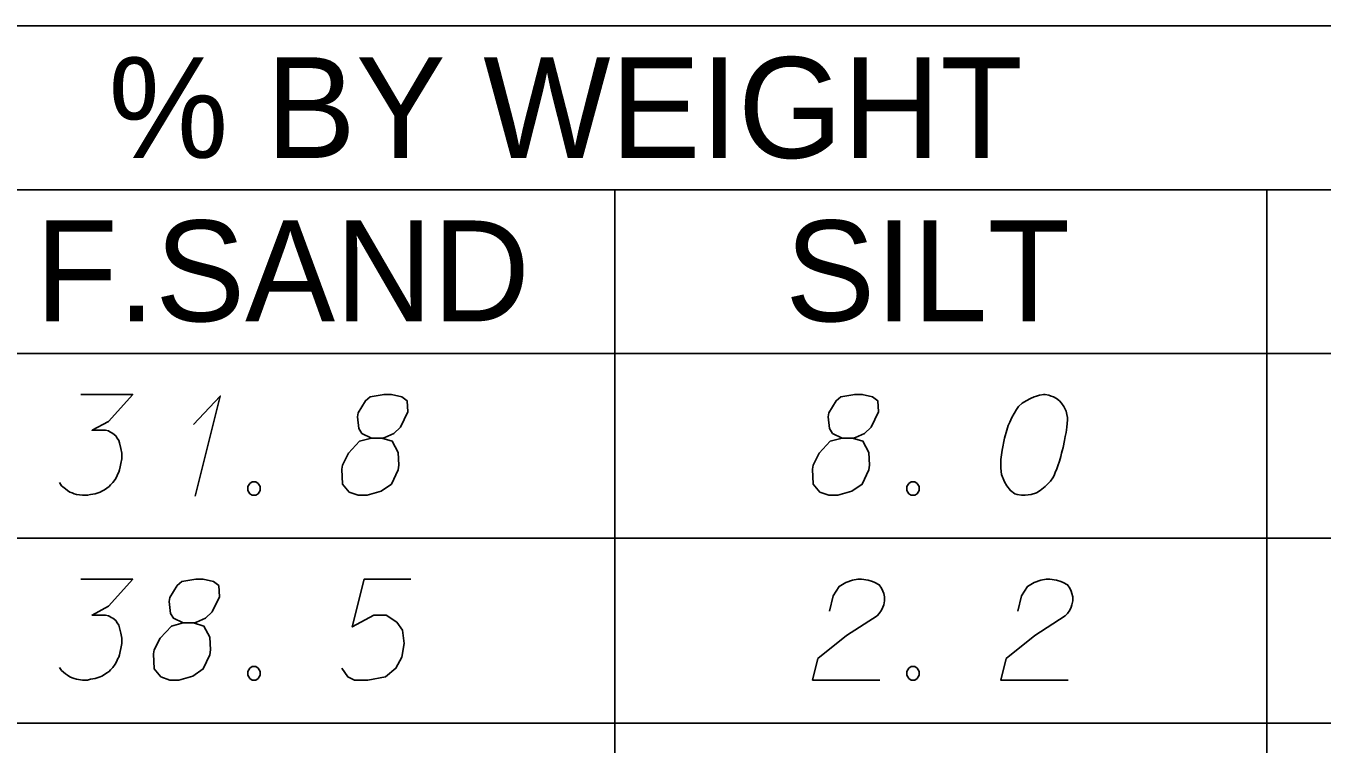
# Model space of a CAD drawing. Extents: x 2074207 to 2076812, y 516372 to 523312.
# Drawn here: x 2076560.1 to 2076621.8, y 516477.3 to 516511.5 of the extents above; entities that cross this region are included whole.
import ezdxf

# ---------------------------------------------------------------- set-up
doc = ezdxf.new("R2010")
doc.units = 0
for name, color, linetype in [('Prop DirtTable_ Soil Test Results - Outline (Major)', 7, 'Continuous'), ('Prop DirtTable_ Soil Test Results - Outline (Minor)', 7, 'Continuous'), ('Prop DirtTable_ Soil Test Results - Tx (Header - Small)', 7, 'Continuous'), ('Prop DirtTable_ Soil Test Results - Tx (Sample Data)', 7, 'Continuous')]:
    doc.layers.add(name, color=color, linetype=linetype)

msp = doc.modelspace()

# ---------------------------------------------------------------- linework, layer by layer
at = {"layer": 'Prop DirtTable_ Soil Test Results - Outline (Major)'}
msp.add_line((2076260.609, 516495.938), (2076811.903, 516495.938), dxfattribs=at)
msp.add_line((2076260.609, 516495.938), (2076811.903, 516495.938), dxfattribs=at)
at = {"layer": 'Prop DirtTable_ Soil Test Results - Outline (Minor)'}
for p, q in [((2076260.609, 516511.538), (2076811.903, 516511.538)), ((2076526.074, 516503.738), (2076731.93, 516503.738)), ((2076588.114, 516503.738), (2076588.114, 516487.138)), ((2076619.134, 516487.138), (2076619.134, 516503.738)), ((2076260.609, 516487.138), (2076811.903, 516487.138)), ((2076260.609, 516487.138), (2076811.903, 516487.138)), ((2076588.114, 516487.138), (2076588.114, 516478.338)), ((2076619.134, 516478.338), (2076619.134, 516487.138)), ((2076260.609, 516478.338), (2076811.903, 516478.338)), ((2076260.609, 516478.338), (2076811.903, 516478.338)), ((2076588.114, 516478.338), (2076588.114, 516469.538)), ((2076619.134, 516469.538), (2076619.134, 516478.338))]:
    msp.add_line(p, q, dxfattribs=at)
at = {"layer": 'Prop DirtTable_ Soil Test Results - Tx (Sample Data)'}
for points in [[(2076562.699, 516493.986), (2076565.168, 516493.986), (2076564.004, 516492.701), (2076563.228, 516492.285), (2076563.863, 516492.285), (2076564.004, 516492.248), (2076564.074, 516492.21), (2076564.145, 516492.172), (2076564.215, 516492.134), (2076564.357, 516492.021), (2076564.427, 516491.907), (2076564.498, 516491.794), (2076564.533, 516491.681), (2076564.603, 516491.416), (2076564.639, 516491.189), (2076564.639, 516491.076), (2076564.639, 516490.925), (2076564.603, 516490.698), (2076564.568, 516490.547), (2076564.533, 516490.396), (2076564.498, 516490.282), (2076564.462, 516490.207), (2076564.427, 516490.131), (2076564.392, 516490.055), (2076564.321, 516489.942), (2076564.215, 516489.791), (2076564.11, 516489.678), (2076564.039, 516489.602), (2076563.933, 516489.526), (2076563.827, 516489.451), (2076563.686, 516489.375), (2076563.616, 516489.337), (2076563.369, 516489.262), (2076563.157, 516489.224), (2076563.016, 516489.186), (2076562.769, 516489.186), (2076562.487, 516489.224), (2076562.381, 516489.262), (2076562.275, 516489.3), (2076562.169, 516489.337), (2076562.064, 516489.413), (2076561.958, 516489.489), (2076561.781, 516489.64), (2076561.676, 516489.791)], [(2076568.06, 516492.55), (2076569.33, 516493.911), (2076568.131, 516489.148)], [(2076576.527, 516491.907), (2076577.02, 516491.907), (2076577.162, 516491.945), (2076577.585, 516492.134), (2076577.902, 516492.437), (2076578.255, 516493.155), (2076578.22, 516493.684), (2076577.973, 516493.873), (2076577.479, 516493.986), (2076577.126, 516493.986), (2076576.456, 516493.873), (2076576.244, 516493.684), (2076575.892, 516493.117), (2076575.856, 516492.928), (2076575.927, 516492.361), (2076576.068, 516492.134), (2076576.527, 516491.907), (2076575.962, 516491.756), (2076575.433, 516491.189), (2076575.151, 516490.622), (2076575.116, 516490.433), (2076575.151, 516489.715), (2076575.468, 516489.337), (2076575.892, 516489.186), (2076576.315, 516489.186), (2076576.985, 516489.375), (2076577.479, 516489.715), (2076577.797, 516490.396), (2076577.832, 516490.622), (2076577.797, 516491.227), (2076577.514, 516491.756), (2076577.02, 516491.907)], [(2076598.927, 516491.907), (2076599.42, 516491.907), (2076599.562, 516491.945), (2076599.985, 516492.134), (2076600.302, 516492.437), (2076600.655, 516493.155), (2076600.62, 516493.684), (2076600.373, 516493.873), (2076599.879, 516493.986), (2076599.526, 516493.986), (2076598.856, 516493.873), (2076598.644, 516493.684), (2076598.292, 516493.117), (2076598.256, 516492.928), (2076598.327, 516492.361), (2076598.468, 516492.134), (2076598.927, 516491.907), (2076598.362, 516491.756), (2076597.833, 516491.189), (2076597.551, 516490.622), (2076597.516, 516490.433), (2076597.551, 516489.715), (2076597.868, 516489.337), (2076598.292, 516489.186), (2076598.715, 516489.186), (2076599.385, 516489.375), (2076599.879, 516489.715), (2076600.197, 516490.396), (2076600.232, 516490.622), (2076600.197, 516491.227), (2076599.914, 516491.756), (2076599.42, 516491.907)], [(2076608.592, 516493.986), (2076608.522, 516493.986), (2076608.31, 516493.948), (2076608.169, 516493.911), (2076608.063, 516493.873), (2076607.887, 516493.797), (2076607.675, 516493.684), (2076607.499, 516493.57), (2076607.322, 516493.419), (2076607.216, 516493.268), (2076607.111, 516493.079), (2076607.005, 516492.89), (2076606.899, 516492.663), (2076606.828, 516492.512), (2076606.758, 516492.285), (2076606.652, 516491.907), (2076606.546, 516491.341), (2076606.476, 516490.887), (2076606.476, 516490.471), (2076606.511, 516490.169), (2076606.652, 516489.829), (2076606.758, 516489.64), (2076606.934, 516489.413), (2076607.146, 516489.262), (2076607.252, 516489.224), (2076607.463, 516489.186), (2076607.64, 516489.186), (2076607.922, 516489.224), (2076608.169, 516489.3), (2076608.345, 516489.413), (2076608.592, 516489.602), (2076608.698, 516489.715), (2076608.839, 516489.866), (2076608.945, 516490.018), (2076609.015, 516490.131), (2076609.086, 516490.32), (2076609.121, 516490.396), (2076609.192, 516490.585), (2076609.262, 516490.811), (2076609.333, 516491.038), (2076609.368, 516491.189), (2076609.403, 516491.303), (2076609.439, 516491.454), (2076609.509, 516491.794), (2076609.545, 516491.983), (2076609.58, 516492.172), (2076609.615, 516492.437), (2076609.65, 516492.777), (2076609.65, 516492.89), (2076609.615, 516493.041), (2076609.58, 516493.192), (2076609.474, 516493.419), (2076609.368, 516493.57), (2076609.262, 516493.684), (2076609.121, 516493.797), (2076608.98, 516493.873), (2076608.874, 516493.911), (2076608.769, 516493.948), (2076608.592, 516493.986)], [(2076570.847, 516489.829), (2076571.024, 516489.829), (2076571.129, 516489.753), (2076571.235, 516489.602), (2076571.235, 516489.413), (2076571.129, 516489.262), (2076571.024, 516489.186), (2076570.847, 516489.186), (2076570.741, 516489.262), (2076570.636, 516489.413), (2076570.636, 516489.602), (2076570.741, 516489.753), (2076570.847, 516489.829)], [(2076602.207, 516489.829), (2076602.384, 516489.829), (2076602.489, 516489.753), (2076602.595, 516489.602), (2076602.595, 516489.413), (2076602.489, 516489.262), (2076602.384, 516489.186), (2076602.207, 516489.186), (2076602.101, 516489.262), (2076601.996, 516489.413), (2076601.996, 516489.602), (2076602.101, 516489.753), (2076602.207, 516489.829)], [(2076562.699, 516485.186), (2076565.168, 516485.186), (2076564.004, 516483.901), (2076563.228, 516483.485), (2076563.863, 516483.485), (2076564.004, 516483.448), (2076564.074, 516483.41), (2076564.145, 516483.372), (2076564.215, 516483.334), (2076564.357, 516483.221), (2076564.427, 516483.107), (2076564.498, 516482.994), (2076564.533, 516482.881), (2076564.603, 516482.616), (2076564.639, 516482.389), (2076564.639, 516482.276), (2076564.639, 516482.125), (2076564.603, 516481.898), (2076564.568, 516481.747), (2076564.533, 516481.596), (2076564.498, 516481.482), (2076564.462, 516481.407), (2076564.427, 516481.331), (2076564.392, 516481.255), (2076564.321, 516481.142), (2076564.215, 516480.991), (2076564.11, 516480.878), (2076564.039, 516480.802), (2076563.933, 516480.726), (2076563.827, 516480.651), (2076563.686, 516480.575), (2076563.616, 516480.537), (2076563.369, 516480.462), (2076563.157, 516480.424), (2076563.016, 516480.386), (2076562.769, 516480.386), (2076562.487, 516480.424), (2076562.381, 516480.462), (2076562.275, 516480.5), (2076562.169, 516480.537), (2076562.064, 516480.613), (2076561.958, 516480.689), (2076561.781, 516480.84), (2076561.676, 516480.991)], [(2076567.567, 516483.107), (2076568.06, 516483.107), (2076568.202, 516483.145), (2076568.625, 516483.334), (2076568.942, 516483.637), (2076569.295, 516484.355), (2076569.26, 516484.884), (2076569.013, 516485.073), (2076568.519, 516485.186), (2076568.166, 516485.186), (2076567.496, 516485.073), (2076567.284, 516484.884), (2076566.932, 516484.317), (2076566.896, 516484.128), (2076566.967, 516483.561), (2076567.108, 516483.334), (2076567.567, 516483.107), (2076567.002, 516482.956), (2076566.473, 516482.389), (2076566.191, 516481.822), (2076566.156, 516481.633), (2076566.191, 516480.915), (2076566.508, 516480.537), (2076566.932, 516480.386), (2076567.355, 516480.386), (2076568.025, 516480.575), (2076568.519, 516480.915), (2076568.837, 516481.596), (2076568.872, 516481.822), (2076568.837, 516482.427), (2076568.554, 516482.956), (2076568.06, 516483.107)], [(2076578.396, 516485.186), (2076576.174, 516485.186), (2076575.609, 516482.918), (2076576.632, 516483.485), (2076577.232, 516483.485), (2076577.726, 516483.145), (2076578.008, 516482.767), (2076578.079, 516482.125), (2076577.973, 516481.482), (2076577.691, 516480.953), (2076577.197, 516480.537), (2076576.35, 516480.386), (2076575.715, 516480.386), (2076575.398, 516480.537), (2076575.116, 516480.953)], [(2076598.327, 516483.674), (2076598.503, 516484.392), (2076598.786, 516484.846), (2076599.103, 516485.035), (2076599.42, 516485.148), (2076599.667, 516485.186), (2076599.844, 516485.186), (2076600.161, 516485.148), (2076600.373, 516485.073), (2076600.479, 516485.035), (2076600.69, 516484.922), (2076600.796, 516484.77), (2076600.867, 516484.619), (2076600.902, 516484.506), (2076600.937, 516484.355), (2076600.937, 516484.166), (2076600.902, 516483.977), (2076600.867, 516483.863), (2076600.796, 516483.712), (2076600.69, 516483.561), (2076600.585, 516483.448), (2076599.138, 516482.503), (2076597.763, 516481.407), (2076597.516, 516480.386), (2076600.726, 516480.386)], [(2076607.287, 516483.674), (2076607.463, 516484.392), (2076607.746, 516484.846), (2076608.063, 516485.035), (2076608.38, 516485.148), (2076608.627, 516485.186), (2076608.804, 516485.186), (2076609.121, 516485.148), (2076609.333, 516485.073), (2076609.439, 516485.035), (2076609.65, 516484.922), (2076609.756, 516484.77), (2076609.827, 516484.619), (2076609.862, 516484.506), (2076609.897, 516484.355), (2076609.897, 516484.166), (2076609.862, 516483.977), (2076609.827, 516483.863), (2076609.756, 516483.712), (2076609.65, 516483.561), (2076609.545, 516483.448), (2076608.098, 516482.503), (2076606.723, 516481.407), (2076606.476, 516480.386), (2076609.686, 516480.386)], [(2076570.847, 516481.029), (2076571.024, 516481.029), (2076571.129, 516480.953), (2076571.235, 516480.802), (2076571.235, 516480.613), (2076571.129, 516480.462), (2076571.024, 516480.386), (2076570.847, 516480.386), (2076570.741, 516480.462), (2076570.636, 516480.613), (2076570.636, 516480.802), (2076570.741, 516480.953), (2076570.847, 516481.029)], [(2076602.207, 516481.029), (2076602.384, 516481.029), (2076602.489, 516480.953), (2076602.595, 516480.802), (2076602.595, 516480.613), (2076602.489, 516480.462), (2076602.384, 516480.386), (2076602.207, 516480.386), (2076602.101, 516480.462), (2076601.996, 516480.613), (2076601.996, 516480.802), (2076602.101, 516480.953), (2076602.207, 516481.029)]]:
    msp.add_lwpolyline(points, dxfattribs=at)

# ---------------------------------------------------------------- texts
at = {"layer": 'Prop DirtTable_ Soil Test Results - Tx (Header - Small)'}
for s, height, p in [('% BY WEIGHT', 4.79998, (2076564.009, 516505.249)), ('F.SAND', 4.8, (2076560.529, 516497.473)), ('SILT', 4.8, (2076596.215, 516497.473))]:
    msp.add_text(s, height=height, dxfattribs=at).set_placement(p)

doc.saveas('drawing.dxf')
